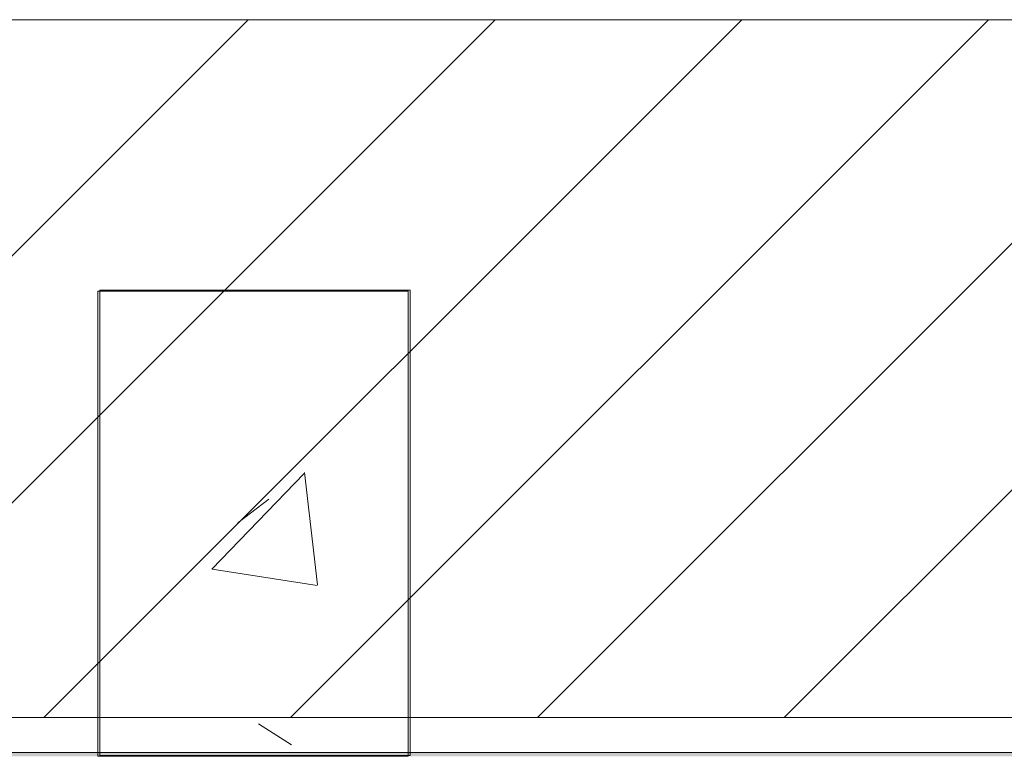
# Model space of a CAD drawing. Header units: metres. Extents: x 1.8 to 43.6, y -74.3 to -47.
# Tile 546 of 656: x 18.886 to 19.52, y -68.443 to -67.968. Entities that reach past the tile are written whole.
import ezdxf

# ---------------------------------------------------------------- set-up
doc = ezdxf.new("R2010")
doc.units = ezdxf.units.M
for name, color, linetype, lineweight in [('A-COLS', 7, 'Continuous', 18), ('A-WALL', 7, 'Continuous', 18), ('A-WALL-PATT', 7, 'Continuous', 18), ('S-COLS', 7, 'Continuous', 18)]:
    doc.layers.add(name, color=color, linetype=linetype, lineweight=lineweight)
pattern_1 = [(50, (21.555, -62.9), (0.546555, -0.047815), [0.05715, -0.62865]), (355, (21.555, -62.9), (-0.105728, 0.573166), [0.04572, -0.50292]), (100.451, (21.601, -62.904), (0.440828, 0.52535), [0.04857, -0.53427]), (46.184, (21.555, -62.748), (0.813237, -0.12613), [0.08573, -0.94298]), (96.636, (21.623, -62.758), (0.71221, 0.742287), [0.07286, -0.80141]), (351.184, (21.555, -62.748), (0.712217, 0.742274), [0.06858, -0.75438]), (21, (21.631, -62.786), (0.454846, -0.306795), [0.05715, -0.62865]), (326, (21.631, -62.786), (0.185405, 0.55256), [0.04572, -0.50292]), (71.451, (21.669, -62.811), (0.64025, 0.245763), [0.04857, -0.53427]), (37.5, (21.555, -62.9), (0.009261, 0.2536672), [0.02515, -0.47168, 0.02515, -0.48539, -0.50482]), (37.5, (21.555, -62.9), (0.009261, 0.2536672), [-1.007, 0.02515, -0.47968]), (7.5, (21.555, -62.9), (0.200456, 0.300546), [0.02515, -0.26594, 0.02515, -0.46025, -0.1924]), (7.5, (21.555, -62.9), (0.200456, 0.300546), [-0.77648, 0.02515, -0.16726]), (327.5, (21.385, -62.9), (0.4067682, -0.0171882), [0.02515, -0.16535, 0.02515, -0.56921, -0.78867]), (327.5, (21.385, -62.9), (0.4067682, -0.0171882), [-0.78486, 0.02515, -0.76352]), (317.5, (21.309, -62.9), (0.444383, 0.076279), [0.02515, -0.2225, 0.02515, -0.36957, -0.56007]), (317.5, (21.309, -62.9), (0.444383, 0.076279), [-0.64237, 0.02515, -0.53492])]

# ---------------------------------------------------------------- blocks, each defined once
blk = doc.blocks.new('4 GRE - ESCOLA DE CINEMA E AUDIOVISUAL CINE REX R07_rvt-1-TÉRREO _0_32m - FRIGORÍFICA')
at = {"layer": 'A-WALL-PATT', "true_color": 0xd4d4d4}
h = blk.add_hatch(dxfattribs=at)
h.set_pattern_fill('FP_10', color=254, style=0, pattern_type=2)
h.set_pattern_definition([(45, (21.555, -62.9), (-0.0795495, 0.0795495), [])])
h.paths.add_polyline_path([(34.28715, -68.41762), (34.66734, -68.41762), (34.66734, -67.96762), (32.31819, -67.96762), (32.31819, -68.41762), (32.95088, -68.41762)])
h.paths.add_polyline_path([(30.27834, -68.41762), (30.86056, -68.41762), (30.86056, -67.96762), (23.24734, -67.96762), (23.24734, -68.41762), (27.6058, -68.41762)])
h.paths.add_polyline_path([(21.86734, -68.41762), (21.86734, -67.96762), (11.71734, -67.96762), (11.71734, -68.41762), (19.58819, -68.41762)])
h = blk.add_hatch(dxfattribs=at)
h.set_pattern_fill('FP_9', color=254, style=0, pattern_type=2)
h.set_pattern_definition(pattern_1)
h.paths.add_polyline_path([(30.27834, -68.44262), (30.86056, -68.44262), (30.86056, -68.44012), (23.24734, -68.44012), (23.24734, -68.44262), (27.6058, -68.44262)])
h.paths.add_polyline_path([(32.31819, -68.44262), (34.66734, -68.44262), (34.66734, -68.44012), (32.31819, -68.44012)])
h.paths.add_polyline_path([(21.281, -68.44262), (21.86734, -68.44262), (21.86734, -68.44012), (11.71734, -68.44012), (11.71734, -68.44262), (20.091, -68.44262)])
at = {"layer": 'S-COLS', "true_color": 0xaaaaaa}
h = blk.add_hatch(dxfattribs=at)
h.set_pattern_fill('FP_9', color=253, style=0, pattern_type=2)
h.set_pattern_definition(pattern_1)
h.paths.add_polyline_path([(19.13595, -68.44262), (19.13595, -68.14262), (18.93595, -68.14262), (18.93595, -68.44262)])
at = {"layer": 'A-WALL', "color": 253, "true_color": 0xaaaaaa}
for p, q in [((21.86734, -67.96762), (12.294, -67.96762)), ((21.86734, -68.41762), (11.71734, -68.41762)), ((21.86734, -68.44012), (11.71734, -68.44012))]:
    blk.add_line(p, q, dxfattribs=at)
at = {"layer": 'S-COLS', "color": 253, "true_color": 0xaaaaaa}
for p, q in [((18.93595, -68.14262), (18.93595, -68.44262)), ((19.13595, -68.14262), (18.93595, -68.14262)), ((19.13595, -68.44262), (19.13595, -68.14262)), ((18.93595, -68.44262), (19.13595, -68.44262))]:
    blk.add_line(p, q, dxfattribs=at)
blk = doc.blocks.new('Family - P43-299244-TÉRREO _0_32m - FRIGORÍFICA')
at = {"layer": 'S-COLS', "color": 253, "true_color": 0xaaaaaa}
for p, q in [((-0.1, 0.15), (-0.1, -0.15)), ((0.1, 0.15), (-0.1, 0.15)), ((0.1, -0.15), (0.1, 0.15)), ((-0.1, -0.15), (0.1, -0.15))]:
    blk.add_line(p, q, dxfattribs=at)
blk = doc.blocks.new('Family - P43-301317-TÉRREO _0_32m - FRIGORÍFICA')
at = {"layer": 'S-COLS', "color": 253, "true_color": 0xaaaaaa}
for p, q in [((-0.1, 0.15), (-0.1, -0.15)), ((0.1, 0.15), (-0.1, 0.15)), ((0.1, -0.15), (0.1, 0.15)), ((-0.1, -0.15), (0.1, -0.15))]:
    blk.add_line(p, q, dxfattribs=at)
blk = doc.blocks.new('ESTRUTURAL CINE REX _011_IFC-1-TÉRREO _0_32m - FRIGORÍFICA')
at = {"layer": 'A-COLS', "color": 253, "lineweight": 18, "true_color": 0xaaaaaa}
blk.add_blockref('Family - P43-301317-TÉRREO _0_32m - FRIGORÍFICA', (19.03732, -68.29202), dxfattribs=at)
at = {"layer": 'S-COLS', "color": 253, "lineweight": 18, "true_color": 0xaaaaaa}
blk.add_blockref('Family - P43-299244-TÉRREO _0_32m - FRIGORÍFICA', (19.03732, -68.29202), dxfattribs=at)

msp = doc.modelspace()

# ---------------------------------------------------------------- block references
at = {"lineweight": 5}
for name in ['4 GRE - ESCOLA DE CINEMA E AUDIOVISUAL CINE REX R07_rvt-1-TÉRREO _0_32m - FRIGORÍFICA', 'ESTRUTURAL CINE REX _011_IFC-1-TÉRREO _0_32m - FRIGORÍFICA']:
    msp.add_blockref(name, (0, 0), dxfattribs=at)

doc.saveas('drawing.dxf')
